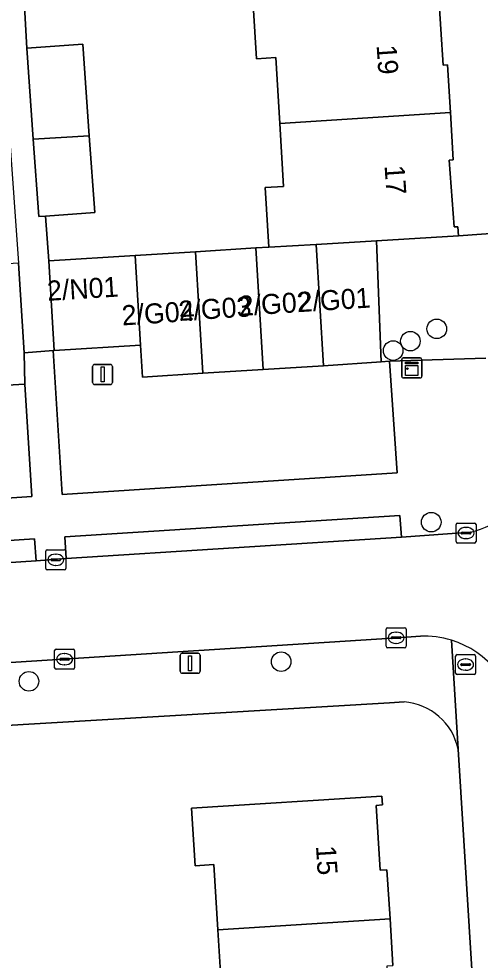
# Model space of a CAD drawing. Extents: x 159680 to 160786, y 387323 to 388340.
# Drawn here: x 160655.38 to 160678.44, y 387836.2 to 387883.22 of the extents above; entities that cross this region are included whole.
import ezdxf

# ---------------------------------------------------------------- set-up
doc = ezdxf.new("R2010")
doc.units = 0
for name, color, linetype in [('IMGEO_Boom', 7, 'Continuous'), ('IMGEO_Brandkraan', 7, 'Continuous'), ('IMGEO_Erf', 7, 'Continuous'), ('IMGEO_Groenvoorziening', 7, 'Continuous'), ('IMGEO_Kast', 7, 'Continuous'), ('IMGEO_Kolk', 7, 'Continuous'), ('IMGEO_Lichtmast', 7, 'Continuous'), ('IMGEO_Pand', 7, 'Continuous'), ('IMGEO_Pand_nummerreeks', 7, 'Continuous'), ('IMGEO_Parkeervlak_open', 7, 'Continuous'), ('IMGEO_Rijbaan_lokaal_open', 7, 'Continuous'), ('IMGEO_Voetpad_open', 7, 'Continuous')]:
    doc.layers.add(name, color=color, linetype=linetype)

msp = doc.modelspace()

# ---------------------------------------------------------------- linework, layer by layer
at = {"layer": 'IMGEO_Boom'}
for centre in [(160676.272, 387867.731), (160674.953, 387867.116), (160674.093, 387866.647), (160675.996, 387858.078), (160668.495, 387851.11), (160655.89, 387850.128)]:
    msp.add_circle(centre, 0.489, dxfattribs=at)
at = {"layer": 'IMGEO_Brandkraan'}
for p, q in [((160677.213, 387850.538), (160677.213, 387851.39)), ((160677.288, 387851.464), (160678.14, 387851.464)), ((160678.214, 387851.39), (160678.214, 387850.538)), ((160677.472, 387850.958), (160677.472, 387850.97)), ((160677.91, 387850.921), (160677.512, 387850.921)), ((160677.515, 387851.007), (160677.913, 387851.007)), ((160677.701, 387851.244), (160677.726, 387851.244)), ((160677.956, 387850.97), (160677.956, 387850.958)), ((160678.14, 387850.464), (160677.288, 387850.464)), ((160677.724, 387850.684), (160677.699, 387850.684))]:
    msp.add_line(p, q, dxfattribs=at)
for points in [[(160677.213, 387850.538), (160677.213, 387851.39)], [(160677.288, 387851.464), (160678.14, 387851.464)], [(160678.214, 387851.39), (160678.214, 387850.538)], [(160678.14, 387850.464), (160677.288, 387850.464)]]:
    msp.add_lwpolyline(points, dxfattribs=at)
for centre, radius, start, end in [((160677.29, 387851.388), 0.0765, 91.552, 178.448), ((160677.29, 387851.388), 0.0765, 91.552, 178.448), ((160678.138, 387851.388), 0.0765, 1.552, 88.448), ((160678.138, 387851.388), 0.0765, 1.552, 88.448), ((160677.512, 387850.967), 0.0403, 85.8775, 175.7526), ((160677.509, 387850.957), 0.0366, 178.938, 274.7102), ((160677.913, 387850.964), 0.043, 264.8664, 352.4533), ((160677.917, 387850.969), 0.0386, 1.7309, 96.639), ((160677.29, 387850.54), 0.0765, 181.552, 268.448), ((160677.29, 387850.54), 0.0765, 181.552, 268.448), ((160678.138, 387850.54), 0.0765, 271.552, 358.448), ((160678.138, 387850.54), 0.0765, 271.552, 358.448)]:
    msp.add_arc(centre, radius, start, end, dxfattribs=at)
for centre, major_axis, ratio, start_param, end_param in [((160677.7, 387850.964), (-0.387, 0.002), 0.722429, 4.712389, 7.853982), ((160677.725, 387850.964), (-0.39, 0.002), 0.717154, 1.570796, 4.712389)]:
    msp.add_ellipse(centre, major_axis=major_axis, ratio=ratio, start_param=start_param, end_param=end_param, dxfattribs=at)
at = {"layer": 'IMGEO_Erf'}
for points in [[(160676.366, 387884.508), (160676.588, 387880.906), (160676.806, 387880.92), (160676.952, 387878.545), (160677.099, 387876.17), (160676.891, 387876.149), (160677.146, 387872.822), (160677.332, 387872.833), (160677.361, 387872.374), (160679.892, 387872.557)], [(160655.649, 387884.129), (160655.779, 387881.752), (160658.582, 387881.952), (160658.908, 387877.374), (160659.18, 387873.54), (160656.723, 387873.365), (160656.882, 387871.133), (160661.194, 387871.399), (160664.21, 387871.585), (160667.226, 387871.771), (160667.884, 387871.812), (160667.7, 387874.788), (160668.62, 387874.845), (160668.426, 387877.992), (160668.223, 387881.277), (160667.269, 387881.218), (160667.103, 387883.907)], [(160674.638, 387849.101), (160673.918, 387849.058), (160651.091, 387847.699), (160651.499, 387842.879), (160654.56, 387843.074), (160654.95, 387836.946), (160651.889, 387836.751), (160651.977, 387835.435)], [(160680.528, 387795.487), (160677.336, 387846.743)], [(160665.535, 387834.526), (160665.335, 387837.711), (160665.131, 387840.973), (160664.191, 387840.914), (160664.01, 387843.8), (160673.526, 387844.396), (160673.554, 387843.951), (160673.248, 387843.932), (160673.451, 387840.694), (160673.785, 387840.715), (160673.938, 387838.261), (160674.084, 387835.932)]]:
    msp.add_lwpolyline(points, dxfattribs=at)
msp.add_arc((160674.43, 387846.14), 2.968, 11.7193, 85.975, dxfattribs=at)
at = {"layer": 'IMGEO_Groenvoorziening'}
msp.add_lwpolyline([(160680.395, 387869.697), (160680.206, 387872.579), (160679.892, 387872.557), (160677.361, 387872.374), (160673.26, 387872.12), (160673.495, 387866.082), (160673.912, 387866.11), (160678.719, 387866.274)], dxfattribs=at)
at = {"layer": 'IMGEO_Kast'}
for p, q in [((160674.523, 387865.355), (160674.523, 387866.196)), ((160674.523, 387866.196), (160674.523, 387865.355)), ((160674.598, 387866.28), (160675.439, 387866.28)), ((160675.439, 387866.28), (160674.598, 387866.28)), ((160675.523, 387866.205), (160675.523, 387865.364)), ((160675.523, 387865.364), (160675.523, 387866.205)), ((160675.448, 387865.28), (160674.607, 387865.28)), ((160674.607, 387865.28), (160675.448, 387865.28))]:
    msp.add_line(p, q, dxfattribs=at)
for points in [[(160674.718, 387866.07), (160675.318, 387866.07), (160675.318, 387865.985), (160674.718, 387865.985), (160674.718, 387866.07)], [(160674.718, 387865.895), (160675.318, 387865.895), (160675.318, 387865.406), (160674.718, 387865.406), (160674.718, 387865.895)]]:
    msp.add_lwpolyline(points, dxfattribs=at)
msp.add_circle((160674.802, 387865.744), 0.0377, dxfattribs=at)
for centre, start, end in [((160674.601, 387866.202), 92.4484, 184.2845), ((160674.601, 387866.202), 92.4484, 184.2845), ((160675.445, 387866.202), 2.4484, 94.2845), ((160675.445, 387866.202), 2.4484, 94.2845), ((160674.601, 387865.358), 182.4484, 274.2845), ((160674.601, 387865.358), 182.4484, 274.2845), ((160675.445, 387865.358), 272.4484, 4.2845), ((160675.445, 387865.358), 272.4484, 4.2845)]:
    msp.add_arc(centre, 0.0779, start, end, dxfattribs=at)
at = {"layer": 'IMGEO_Kolk'}
for p, q in [((160677.235, 387857.108), (160677.235, 387857.96)), ((160677.31, 387858.034), (160678.162, 387858.034)), ((160678.236, 387857.96), (160678.236, 387857.108)), ((160677.494, 387857.528), (160677.494, 387857.54)), ((160677.932, 387857.491), (160677.534, 387857.491)), ((160677.537, 387857.577), (160677.935, 387857.577)), ((160677.723, 387857.814), (160677.748, 387857.814)), ((160677.978, 387857.54), (160677.978, 387857.528)), ((160678.162, 387857.034), (160677.31, 387857.034)), ((160677.746, 387857.254), (160677.721, 387857.254)), ((160656.731, 387855.771), (160656.731, 387856.623)), ((160656.806, 387856.697), (160657.658, 387856.697)), ((160657.732, 387856.623), (160657.732, 387855.771)), ((160656.99, 387856.191), (160656.99, 387856.203)), ((160657.428, 387856.154), (160657.03, 387856.154)), ((160657.033, 387856.24), (160657.431, 387856.24)), ((160657.219, 387856.477), (160657.244, 387856.477)), ((160657.474, 387856.203), (160657.474, 387856.191)), ((160657.658, 387855.697), (160656.806, 387855.697)), ((160657.242, 387855.917), (160657.217, 387855.917)), ((160673.74, 387851.876), (160673.74, 387852.728)), ((160673.815, 387852.802), (160674.667, 387852.802)), ((160674.741, 387852.728), (160674.741, 387851.876)), ((160673.999, 387852.296), (160673.999, 387852.308)), ((160674.437, 387852.259), (160674.039, 387852.259)), ((160674.042, 387852.345), (160674.44, 387852.345)), ((160674.228, 387852.582), (160674.253, 387852.582)), ((160674.483, 387852.308), (160674.483, 387852.296)), ((160674.667, 387851.802), (160673.815, 387851.802)), ((160674.251, 387852.022), (160674.226, 387852.022)), ((160657.171, 387850.808), (160657.171, 387851.66)), ((160657.246, 387851.734), (160658.098, 387851.734)), ((160657.659, 387851.514), (160657.684, 387851.514)), ((160658.172, 387851.66), (160658.172, 387850.808)), ((160657.43, 387851.228), (160657.43, 387851.24)), ((160657.868, 387851.191), (160657.47, 387851.191)), ((160657.473, 387851.277), (160657.871, 387851.277)), ((160657.682, 387850.954), (160657.657, 387850.954)), ((160657.914, 387851.24), (160657.914, 387851.228)), ((160658.098, 387850.734), (160657.246, 387850.734))]:
    msp.add_line(p, q, dxfattribs=at)
for points in [[(160677.235, 387857.108), (160677.235, 387857.96)], [(160677.31, 387858.034), (160678.162, 387858.034)], [(160678.236, 387857.96), (160678.236, 387857.108)], [(160678.162, 387857.034), (160677.31, 387857.034)], [(160656.731, 387855.771), (160656.731, 387856.623)], [(160656.806, 387856.697), (160657.658, 387856.697)], [(160657.732, 387856.623), (160657.732, 387855.771)], [(160657.658, 387855.697), (160656.806, 387855.697)], [(160673.74, 387851.876), (160673.74, 387852.728)], [(160673.815, 387852.802), (160674.667, 387852.802)], [(160674.741, 387852.728), (160674.741, 387851.876)], [(160674.667, 387851.802), (160673.815, 387851.802)], [(160657.171, 387850.808), (160657.171, 387851.66)], [(160657.246, 387851.734), (160658.098, 387851.734)], [(160658.172, 387851.66), (160658.172, 387850.808)], [(160658.098, 387850.734), (160657.246, 387850.734)]]:
    msp.add_lwpolyline(points, dxfattribs=at)
for centre, radius, start, end in [((160677.312, 387857.958), 0.0765, 91.552, 178.448), ((160677.312, 387857.958), 0.0765, 91.552, 178.448), ((160678.16, 387857.958), 0.0765, 1.552, 88.448), ((160678.16, 387857.958), 0.0765, 1.552, 88.448), ((160677.534, 387857.537), 0.0403, 85.8775, 175.7526), ((160677.531, 387857.527), 0.0366, 178.938, 274.7102), ((160677.935, 387857.534), 0.043, 264.8664, 352.4533), ((160677.939, 387857.539), 0.0386, 1.7309, 96.639), ((160677.312, 387857.11), 0.0765, 181.552, 268.448), ((160677.312, 387857.11), 0.0765, 181.552, 268.448), ((160678.16, 387857.11), 0.0765, 271.552, 358.448), ((160678.16, 387857.11), 0.0765, 271.552, 358.448), ((160656.808, 387856.621), 0.0765, 91.552, 178.448), ((160656.808, 387856.621), 0.0765, 91.552, 178.448), ((160657.656, 387856.621), 0.0765, 1.552, 88.448), ((160657.656, 387856.621), 0.0765, 1.552, 88.448), ((160657.03, 387856.2), 0.0403, 85.8775, 175.7526), ((160657.027, 387856.19), 0.0366, 178.938, 274.7102), ((160657.431, 387856.197), 0.043, 264.8664, 352.4533), ((160657.435, 387856.202), 0.0386, 1.7309, 96.639), ((160656.808, 387855.773), 0.0765, 181.552, 268.448), ((160656.808, 387855.773), 0.0765, 181.552, 268.448), ((160657.656, 387855.773), 0.0765, 271.552, 358.448), ((160657.656, 387855.773), 0.0765, 271.552, 358.448), ((160673.817, 387852.726), 0.0765, 91.552, 178.448), ((160673.817, 387852.726), 0.0765, 91.552, 178.448), ((160674.665, 387852.726), 0.0765, 1.552, 88.448), ((160674.665, 387852.726), 0.0765, 1.552, 88.448), ((160674.039, 387852.305), 0.0403, 85.8775, 175.7526), ((160674.036, 387852.295), 0.0366, 178.938, 274.7102), ((160674.44, 387852.302), 0.043, 264.8664, 352.4533), ((160674.444, 387852.307), 0.0386, 1.7309, 96.639), ((160673.817, 387851.878), 0.0765, 181.552, 268.448), ((160673.817, 387851.878), 0.0765, 181.552, 268.448), ((160674.665, 387851.878), 0.0765, 271.552, 358.448), ((160674.665, 387851.878), 0.0765, 271.552, 358.448), ((160657.248, 387851.658), 0.0765, 91.552, 178.448), ((160657.248, 387851.658), 0.0765, 91.552, 178.448), ((160658.096, 387851.658), 0.0765, 1.552, 88.448), ((160658.096, 387851.658), 0.0765, 1.552, 88.448), ((160657.47, 387851.237), 0.0403, 85.8775, 175.7526), ((160657.467, 387851.227), 0.0366, 178.938, 274.7102), ((160657.871, 387851.234), 0.043, 264.8664, 352.4533), ((160657.875, 387851.239), 0.0386, 1.7309, 96.639), ((160657.248, 387850.81), 0.0765, 181.552, 268.448), ((160657.248, 387850.81), 0.0765, 181.552, 268.448), ((160658.096, 387850.81), 0.0765, 271.552, 358.448), ((160658.096, 387850.81), 0.0765, 271.552, 358.448)]:
    msp.add_arc(centre, radius, start, end, dxfattribs=at)
for centre, major_axis, ratio, start_param, end_param in [((160677.722, 387857.534), (-0.387, 0.002), 0.722429, 4.712389, 7.853982), ((160677.747, 387857.534), (-0.39, 0.002), 0.717154, 1.570796, 4.712389), ((160657.218, 387856.197), (-0.387, 0.002), 0.722429, 4.712389, 7.853982), ((160657.243, 387856.197), (-0.39, 0.002), 0.717154, 1.570796, 4.712389), ((160674.227, 387852.302), (-0.387, 0.002), 0.722429, 4.712389, 7.853982), ((160674.252, 387852.302), (-0.39, 0.002), 0.717154, 1.570796, 4.712389), ((160657.658, 387851.234), (-0.387, 0.002), 0.722429, 4.712389, 7.853982), ((160657.683, 387851.234), (-0.39, 0.002), 0.717154, 1.570796, 4.712389)]:
    msp.add_ellipse(centre, major_axis=major_axis, ratio=ratio, start_param=start_param, end_param=end_param, dxfattribs=at)
at = {"layer": 'IMGEO_Lichtmast'}
for p, q in [((160659.174, 387865.953), (160659.964, 387865.953)), ((160659.964, 387865.953), (160659.174, 387865.953)), ((160659.074, 387865.053), (160659.074, 387865.853)), ((160659.074, 387865.853), (160659.074, 387865.053)), ((160660.064, 387865.853), (160660.064, 387865.053)), ((160660.064, 387865.053), (160660.064, 387865.853)), ((160659.964, 387864.953), (160659.174, 387864.953)), ((160659.174, 387864.953), (160659.964, 387864.953)), ((160663.451, 387850.628), (160663.451, 387851.428)), ((160663.451, 387851.428), (160663.451, 387850.628)), ((160663.551, 387851.528), (160664.341, 387851.528)), ((160664.341, 387851.528), (160663.551, 387851.528)), ((160664.441, 387851.428), (160664.441, 387850.628)), ((160664.441, 387850.628), (160664.441, 387851.428)), ((160664.341, 387850.528), (160663.551, 387850.528)), ((160663.551, 387850.528), (160664.341, 387850.528))]:
    msp.add_line(p, q, dxfattribs=at)
for points in [[(160659.494, 387865.828), (160659.644, 387865.828), (160659.644, 387865.078), (160659.494, 387865.078), (160659.494, 387865.828)], [(160663.871, 387851.403), (160664.021, 387851.403), (160664.021, 387850.653), (160663.871, 387850.653), (160663.871, 387851.403)]]:
    msp.add_lwpolyline(points, dxfattribs=at)
for centre, start, end in [((160659.174, 387865.853), 90, 180), ((160659.174, 387865.853), 90, 180), ((160659.964, 387865.853), 0, 90), ((160659.964, 387865.853), 360, 90), ((160659.174, 387865.053), 180, 270), ((160659.174, 387865.053), 180, 270), ((160659.964, 387865.053), 270, 0), ((160659.964, 387865.053), 270, 0), ((160663.551, 387851.428), 90, 180), ((160663.551, 387851.428), 90, 180), ((160664.341, 387851.428), 0, 90), ((160664.341, 387851.428), 360, 90), ((160663.551, 387850.628), 180, 270), ((160663.551, 387850.628), 180, 270), ((160664.341, 387850.628), 270, 0), ((160664.341, 387850.628), 270, 0)]:
    msp.add_arc(centre, 0.1, start, end, dxfattribs=at)
at = {"layer": 'IMGEO_Pand'}
for points in [[(160676.952, 387878.545), (160676.806, 387880.92), (160676.588, 387880.906), (160676.366, 387884.508), (160667.103, 387883.907), (160667.269, 387881.218), (160668.223, 387881.277), (160668.426, 387877.992)], [(160658.908, 387877.374), (160658.582, 387881.952), (160655.779, 387881.752), (160656.103, 387877.203)], [(160676.952, 387878.545), (160668.426, 387877.992), (160668.62, 387874.845), (160667.7, 387874.788), (160667.884, 387871.812), (160670.243, 387871.947), (160673.26, 387872.12), (160677.361, 387872.374), (160677.332, 387872.833), (160677.146, 387872.822), (160676.891, 387876.149), (160677.099, 387876.17)], [(160658.908, 387877.374), (160656.103, 387877.203), (160656.377, 387873.34), (160656.723, 387873.365), (160659.18, 387873.54)], [(160673.26, 387872.12), (160670.243, 387871.947), (160670.617, 387865.886), (160673.495, 387866.082)], [(160661.47, 387866.923), (160661.569, 387865.327), (160664.585, 387865.513), (160664.21, 387871.585), (160661.194, 387871.399)], [(160667.601, 387865.7), (160667.226, 387871.771), (160664.21, 387871.585), (160664.585, 387865.513)], [(160670.617, 387865.886), (160670.243, 387871.947), (160667.884, 387871.812), (160667.226, 387871.771), (160667.601, 387865.7)], [(160661.194, 387871.399), (160656.882, 387871.133), (160657.159, 387866.656), (160661.47, 387866.923)], [(160655.688, 387864.961), (160655.644, 387866.536), (160655.368, 387871.02), (160652.358, 387870.834), (160652.73, 387864.799)], [(160673.938, 387838.261), (160673.785, 387840.715), (160673.451, 387840.694), (160673.248, 387843.932), (160673.554, 387843.951), (160673.526, 387844.396), (160664.01, 387843.8), (160664.191, 387840.914), (160665.131, 387840.973), (160665.335, 387837.711)], [(160665.335, 387837.711), (160665.535, 387834.526), (160664.617, 387834.468), (160664.793, 387831.666), (160674.03, 387832.258), (160673.801, 387835.914), (160674.084, 387835.932), (160673.938, 387838.261)]]:
    msp.add_lwpolyline(points, close=True, dxfattribs=at)
at = {"layer": 'IMGEO_Parkeervlak_open'}
for points in [[(160657.102, 387866.651), (160657.551, 387859.455), (160674.287, 387860.542), (160673.912, 387866.11), (160673.495, 387866.082), (160670.617, 387865.886), (160667.601, 387865.7), (160664.585, 387865.513), (160661.569, 387865.327), (160661.47, 387866.923), (160657.159, 387866.656)], [(160637.683, 387863.87), (160637.959, 387858.156), (160656.028, 387859.357), (160655.688, 387864.961), (160652.73, 387864.799), (160649.721, 387864.613), (160646.712, 387864.428), (160643.702, 387864.242), (160640.692, 387864.056)]]:
    msp.add_lwpolyline(points, close=True, dxfattribs=at)
at = {"layer": 'IMGEO_Rijbaan_lokaal_open'}
msp.add_lwpolyline([(160677.959, 387857.571), (160674.505, 387857.33), (160657.755, 387856.258), (160656.254, 387856.154), (160637.56, 387854.935), (160635.38, 387854.831), (160635.598, 387849.808), (160648.509, 387850.584), (160648.912, 387850.682), (160650.893, 387850.805), (160654.432, 387851.042), (160674.051, 387852.29), (160675.452, 387852.379)], dxfattribs=at)
for centre, radius, start, end in [((160675.659, 387865.523), 8.278, 286.1301, 300.6553), ((160675.662, 387847.773), 4.611, 73.1156, 92.6071), ((160675.66, 387847.782), 4.602, 3.4971, 73.0625)]:
    msp.add_arc(centre, radius, start, end, dxfattribs=at)
at = {"layer": 'IMGEO_Voetpad_open'}
for points in [[(160656.723, 387873.365), (160656.377, 387873.34), (160656.103, 387877.203), (160655.779, 387881.752), (160655.649, 387884.129), (160655.59, 387884.126), (160655.315, 387889.176), (160655.067, 387893.711), (160655.282, 387893.723), (160655.148, 387896.162), (160654.571, 387896.133), (160653.793, 387896.093), (160653.919, 387893.626), (160654.165, 387889.173), (160654.456, 387883.904), (160655.368, 387871.02), (160655.644, 387866.536), (160657.102, 387866.651), (160657.159, 387866.656), (160656.882, 387871.133)], [(160674.505, 387857.33), (160674.43, 387858.418), (160657.685, 387857.342), (160657.755, 387856.258)], [(160637.56, 387854.935), (160656.254, 387856.154), (160656.166, 387857.242), (160637.496, 387856.027)]]:
    msp.add_lwpolyline(points, close=True, dxfattribs=at)
for points in [[(160657.102, 387866.651), (160655.644, 387866.536), (160655.688, 387864.961), (160656.028, 387859.357), (160637.959, 387858.156), (160637.969, 387857.829), (160631.784, 387857.458), (160630.696, 387857.601), (160630.278, 387857.577)], [(160678.719, 387866.274), (160673.912, 387866.11), (160674.287, 387860.542), (160657.551, 387859.455), (160657.102, 387866.651)], [(160633.439, 387854.735), (160635.38, 387854.831), (160637.56, 387854.935), (160637.496, 387856.027), (160656.166, 387857.242), (160656.254, 387856.154), (160657.755, 387856.258), (160657.685, 387857.342), (160674.43, 387858.418), (160674.505, 387857.33), (160677.959, 387857.571)], [(160675.452, 387852.379), (160674.051, 387852.29), (160654.432, 387851.042), (160654.471, 387850.627), (160650.917, 387850.385), (160650.893, 387850.805), (160648.912, 387850.682), (160648.509, 387850.584), (160646.932, 387848.788)], [(160677.001, 387852.185), (160677.336, 387846.743), (160680.528, 387795.487)], [(160677.336, 387846.743), (160677.001, 387852.185)], [(160648.255, 387847.586), (160651.091, 387847.699), (160673.918, 387849.058), (160674.638, 387849.101)]]:
    msp.add_lwpolyline(points, dxfattribs=at)
for centre, radius, start, end in [((160675.659, 387865.523), 8.278, 286.1301, 300.6553), ((160675.662, 387847.773), 4.611, 73.1156, 92.6071), ((160675.66, 387847.782), 4.602, 3.4971, 73.0625), ((160674.43, 387846.14), 2.968, 11.7193, 85.975)]:
    msp.add_arc(centre, radius, start, end, dxfattribs=at)

# ---------------------------------------------------------------- texts
at = {"layer": 'IMGEO_Pand_nummerreeks'}
for s, rotation, p in [('19', 273.7816, (160673.264, 387881.886)), ('17', 273.7816, (160673.661, 387875.882)), ('2/N01', 3.4849, (160656.826, 387869.129)), ('2/G01', 3.6914, (160669.353, 387868.564)), ('2/G03', 3.6914, (160663.401, 387868.124)), ('2/G02', 3.6914, (160666.41, 387868.373)), ('2/G04', 3.6914, (160660.56, 387867.9)), ('15', 273.5785, (160670.234, 387841.904))]:
    msp.add_text(s, height=1, rotation=rotation, dxfattribs=at).set_placement(p)

doc.saveas('drawing.dxf')
